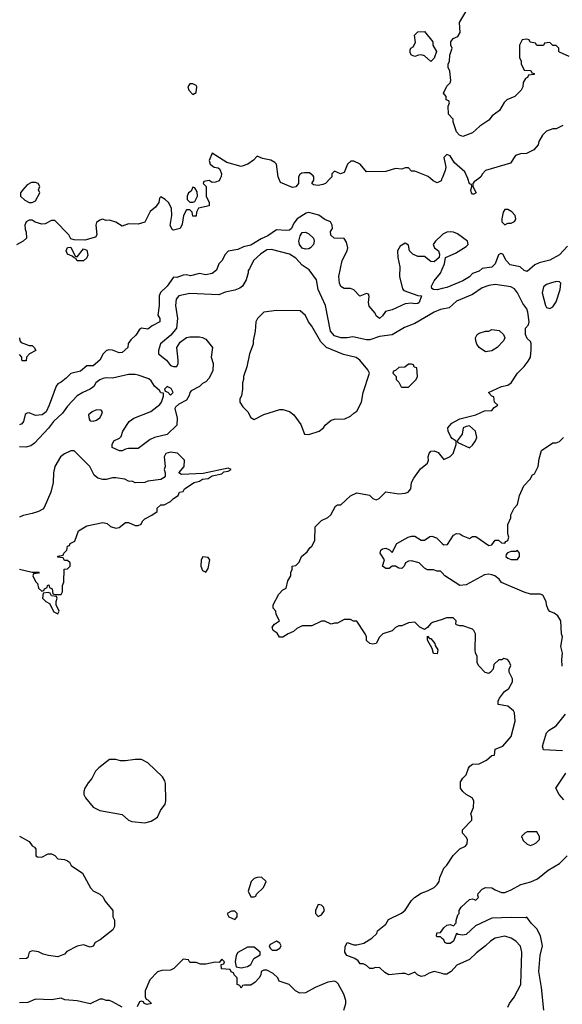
# Model space of a CAD drawing. Header units: inches. Extents: x 2380053 to 2584298, y 380219 to 546618.
# Tile 281 of 656: x 2447372 to 2450748, y 534866 to 540987. Entities that reach past the tile are written whole.
import ezdxf

# ---------------------------------------------------------------- set-up
doc = ezdxf.new("R2010")
doc.units = ezdxf.units.IN
doc.header["$MEASUREMENT"] = 0
for name, color, linetype in [('C4543', 7, 'Continuous'), ('C4544', 7, 'Continuous'), ('C4553', 7, 'Continuous'), ('C4554', 7, 'Continuous')]:
    doc.layers.add(name, color=color, linetype=linetype)

msp = doc.modelspace()

# ---------------------------------------------------------------- linework, layer by layer
at = {"layer": 'C4543', "color": 2}
for points, elevation in [([(2448620.3, 540000), (2448614, 539986), (2448590, 539977.2), (2448570, 539975.3), (2448550, 539988), (2448518, 539982), (2448514, 539970), (2448532, 539950), (2448531.3, 539890), (2448551.3, 539850), (2448551.3, 539830), (2448484.7, 539815.3), (2448472, 539790), (2448470, 539766), (2448450, 539766), (2448446, 539790), (2448430, 539806), (2448410, 539806), (2448392, 539770), (2448383.5, 539716.5), (2448370, 539689), (2448330, 539678), (2448322, 539682), (2448308.7, 539708.7), (2448318, 539770), (2448316.4, 539816.4), (2448298, 539850), (2448278, 539870), (2448250, 539886), (2448242, 539878), (2448238, 539850), (2448218, 539822), (2448184.7, 539795.3), (2448150.9, 539729.1), (2448110, 539715.3), (2448050, 539718), (2448010, 539704), (2447970, 539728.7), (2447930, 539742), (2447910, 539738), (2447887.3, 539747.3), (2447870, 539742), (2447850, 539726), (2447846, 539710), (2447851.3, 539650), (2447844.7, 539635.3), (2447776.4, 539616.4), (2447710, 539618), (2447690, 539626), (2447678, 539650), (2447590, 539738), (2447570, 539738), (2447530, 539718), (2447510, 539715.3), (2447469.3, 539729.3), (2447450, 539742), (2447430, 539742), (2447412, 539730), (2447404.7, 539710), (2447405.4, 539685.4), (2447412.7, 539667.3), (2447414, 539630), (2447394, 539610), (2447351.6, 539588.4)], 54), ([(2449106.6, 540000), (2449106, 539970), (2449090, 539949), (2449070, 539944), (2448995.3, 539975.3), (2448983.9, 540000)], 54), ([(2449304, 540000), (2449274, 539970), (2449258, 539962), (2449230, 539957.2), (2449200.9, 539960.9), (2449189.2, 539970), (2449201.2, 539990), (2449201.2, 540000)], 54), ([(2449999.4, 540000), (2449994, 539986), (2449970, 539974), (2449945.2, 539985.2), (2449928, 540000)], 54), ([(2450000, 539649.3), (2449958, 539610), (2449944.7, 539590), (2449952, 539570), (2449978, 539550), (2449984.7, 539530), (2449982, 539510), (2449950, 539482), (2449930, 539484), (2449890, 539515.3), (2449850, 539515.3), (2449818, 539530), (2449798, 539550), (2449790, 539586), (2449770, 539598), (2449739.6, 539580.4), (2449722, 539550), (2449724.7, 539510), (2449738, 539450), (2449734, 539390), (2449754.4, 539314.4), (2449763, 539303), (2449850, 539272), (2449871.1, 539271.1), (2449858, 539230), (2449850, 539224), (2449830, 539221.2), (2449810, 539225.2), (2449770, 539221.2), (2449690, 539184), (2449647.1, 539172.9), (2449630, 539146), (2449610, 539129), (2449590, 539146), (2449583.1, 539163.1), (2449546.6, 539206.6), (2449541.2, 539230), (2449546, 539266), (2449542, 539282), (2449530, 539286), (2449488.4, 539268.4), (2449450, 539308), (2449430, 539315.3), (2449390, 539315.3), (2449369.4, 539329.4), (2449361.2, 539350), (2449357.2, 539390), (2449379, 539490), (2449409, 539550), (2449414, 539570), (2449404.7, 539604.7), (2449390, 539628), (2449329.1, 539629.1), (2449307.3, 539647.3), (2449306, 539670), (2449318, 539690), (2449315.3, 539710), (2449306, 539730), (2449270, 539746), (2449232.5, 539772.5), (2449171.1, 539788.9), (2449155.3, 539784.7), (2449098, 539750), (2449076.8, 539723.2), (2449062.8, 539690), (2449050, 539679.3), (2449030, 539676.2), (2448970, 539680.7), (2448916.7, 539643.3), (2448874.6, 539625.4), (2448810, 539586.6), (2448764.5, 539575.5), (2448730, 539559), (2448670, 539548.7), (2448650, 539528), (2448630, 539488), (2448611, 539469), (2448596, 539430), (2448570, 539409.3), (2448530, 539401.2), (2448490, 539409.2), (2448434.6, 539394.6), (2448410, 539401.2), (2448390, 539399), (2448350, 539384), (2448330, 539386), (2448290.5, 539330), (2448248.9, 539291.1), (2448239.3, 539270), (2448239.1, 539210), (2448230.7, 539150.7), (2448244.7, 539130), (2448244.7, 539110), (2448196, 539084), (2448170, 539064), (2448130, 539068.7), (2448118, 539062), (2448093.7, 539026.3), (2448062.8, 538997.2), (2448046, 538974), (2448044.7, 538950), (2448010, 538919), (2447990, 538917.2), (2447950, 538933.2), (2447924.5, 538935.5), (2447910.7, 538929.3), (2447891.3, 538910), (2447871.3, 538870), (2447830, 538835.3), (2447790, 538835.3), (2447750, 538802), (2447690, 538788), (2447662, 538758), (2447630, 538733.2), (2447610, 538724), (2447598.8, 538710), (2447556, 538590), (2447536, 538550), (2447511.3, 538530), (2447470, 538526.6), (2447430, 538544), (2447418, 538542), (2447407.1, 538532.9), (2447396, 538490), (2447385.4, 538474.6), (2447370, 538469)], 58), ([(2450000, 539187.7), (2449990, 539185.6), (2449950.8, 539170), (2449830, 539098.7), (2449766.6, 539073.4), (2449690, 539028), (2449610, 539017), (2449550, 538998), (2449530, 538998), (2449444.5, 539015.5), (2449410, 539009.4), (2449370, 539009.6), (2449330, 539022.9), (2449305.6, 539050), (2449275.1, 539210), (2449229.2, 539310), (2449219, 539370), (2449172.7, 539432.7), (2449130, 539462), (2449090, 539504), (2449050, 539529), (2448938, 539558), (2448910, 539556), (2448870, 539529), (2448826.8, 539490), (2448802, 539438), (2448792.7, 539427.3), (2448792.7, 539412.7), (2448780.7, 539370), (2448758.8, 539330), (2448742, 539318), (2448710, 539306), (2448650, 539293.2), (2448610, 539277.2), (2448430, 539285.2), (2448362, 539270), (2448344.7, 539250), (2448340.7, 539210), (2448354.8, 539130), (2448346.8, 539070), (2448313.4, 539026.6), (2448247.5, 538972.5), (2448234.8, 538930), (2448236, 538910), (2448284.7, 538870), (2448310, 538838), (2448330, 538831), (2448348.7, 538831.3), (2448357.2, 538850), (2448359, 538870), (2448349, 538950), (2448370, 538982), (2448409.3, 539010.7), (2448430, 539016), (2448490, 539016), (2448510, 539011.3), (2448530, 539002), (2448570.8, 538950), (2448564, 538890), (2448575.5, 538850), (2448572.8, 538807.2), (2448550, 538758), (2448530, 538735.3), (2448510, 538725.2), (2448490, 538706.6), (2448439.8, 538680.2), (2448431, 538670), (2448426, 538650), (2448410, 538622), (2448362, 538598), (2448342, 538578), (2448338, 538570), (2448351, 538510), (2448350, 538466), (2448290, 538409.2), (2448210.7, 538389.3), (2448183.5, 538376.5), (2448110, 538322), (2448050, 538322), (2448030, 538318), (2448010, 538306), (2447992, 538308), (2447948, 538328), (2447947.3, 538347.3), (2447958, 538370), (2447994, 538386), (2448003.1, 538396.9), (2448014, 538430), (2448054, 538490), (2448082, 538510), (2448188.9, 538551.1), (2448244.7, 538595.3), (2448255.3, 538610), (2448267.3, 538647.3), (2448266, 538666), (2448250, 538668), (2448242, 538682), (2448210, 538709), (2448190, 538742), (2448175.1, 538755.1), (2448110, 538778), (2448090, 538782), (2448050, 538780.9), (2447950, 538759.3), (2447910, 538761.2), (2447890, 538757.2), (2447870.6, 538749.4), (2447846, 538730), (2447832.8, 538707.2), (2447811.3, 538690), (2447764.7, 538670), (2447730.6, 538649.4), (2447670, 538585.2), (2447638.7, 538541.3), (2447581.6, 538490), (2447551.9, 538448.1), (2447464.9, 538355.1), (2447442.4, 538337.6), (2447410, 538329.4), (2447370, 538332.3)], 62), ([(2450000, 539315.6), (2449968.9, 539308.9), (2449946, 539310), (2449936.4, 539316.4), (2449934, 539330), (2449950, 539364.7), (2449990, 539412), (2450000, 539436.2)], 58), ([(2447371.3, 539010), (2447372, 538990), (2447381, 538981), (2447430, 538962), (2447450, 538962), (2447462, 538950), (2447472, 538930), (2447434, 538910), (2447414, 538890), (2447412.7, 538867.3), (2447390, 538866), (2447386, 538870), (2447386, 538890), (2447370, 538906)], 54), ([(2447370, 537571), (2447450, 537552), (2447492.7, 537552.7), (2447490, 537546), (2447458, 537542), (2447454, 537530), (2447470, 537494), (2447482, 537482), (2447490, 537454), (2447510, 537434), (2447522, 537438), (2447526, 537450), (2447542, 537458), (2447546, 537470), (2447554, 537474), (2447558, 537458), (2447574, 537450), (2447578, 537418), (2447590, 537414), (2447630, 537414), (2447638, 537430), (2447638, 537470), (2447646, 537490), (2447648.4, 537571.6), (2447670, 537574), (2447686, 537590), (2447686, 537610), (2447670, 537626), (2447650, 537626), (2447642, 537642), (2447610, 537646), (2447608.4, 537651.6), (2447642, 537658), (2447646, 537670), (2447666, 537690), (2447670, 537714), (2447682, 537718), (2447686, 537730), (2447714.6, 537745.4), (2447738, 537810), (2447790, 537840.7), (2447890, 537861), (2447916, 537856), (2447936.9, 537836.9), (2447970, 537826), (2447990, 537831.3), (2448030, 537862), (2448050, 537862), (2448090, 537842), (2448110, 537842), (2448128.7, 537851.3), (2448135.3, 537870), (2448150, 537884.7), (2448193.6, 537906.4), (2448228, 537930), (2448228, 537950), (2448250, 537972), (2448270, 537972), (2448310, 537992), (2448329, 538011), (2448358, 538030), (2448366, 538050), (2448390, 538054), (2448398, 538070), (2448458, 538110), (2448490, 538118), (2448509.3, 538130.7), (2448544.7, 538135.3), (2448570, 538151.3), (2448630, 538164.7), (2448643.1, 538176.9), (2448670, 538181), (2448688, 538190), (2448670, 538199), (2448513.7, 538166.3), (2448379, 538159), (2448362, 538170), (2448395.3, 538210), (2448398, 538250), (2448352.9, 538292.9), (2448310, 538299), (2448282, 538290), (2448271.3, 538270), (2448278, 538210), (2448271.3, 538190), (2448278, 538170), (2448278, 538150), (2448270, 538142), (2448250.5, 538129.5), (2448170, 538118), (2448150, 538109.2), (2448090, 538108), (2448076.4, 538116.4), (2448050, 538118), (2448026, 538130), (2447970, 538139), (2447950, 538139), (2447909.1, 538129.1), (2447889.1, 538129.1), (2447858, 538138), (2447836.4, 538156.4), (2447808, 538210), (2447710, 538306), (2447690, 538308), (2447650, 538288.7), (2447626, 538270), (2447591.3, 538210), (2447582.8, 538170), (2447581, 538110), (2447566, 538050), (2447524.5, 537955.5), (2447515.2, 537944.8), (2447490, 537929.4), (2447450, 537917.2), (2447394, 537906), (2447370, 537895.3)], 66), ([(2450000, 537259.1), (2449940.5, 537239.5), (2449927.9, 537232.1), (2449910, 537208), (2449890, 537195.3), (2449862, 537210), (2449830, 537242), (2449790, 537238), (2449750, 537218), (2449730, 537218), (2449710, 537208), (2449690, 537188.7), (2449631.1, 537168.9), (2449611.1, 537148.9), (2449590.7, 537109.3), (2449570, 537104), (2449550, 537108.7), (2449530, 537128), (2449529, 537150), (2449522, 537170), (2449470, 537248), (2449448.4, 537248.4), (2449430, 537258), (2449390, 537258), (2449350, 537235.3), (2449330, 537235.3), (2449310, 537228.7), (2449270, 537248), (2449250, 537248), (2449190, 537218), (2449130, 537218), (2449096.9, 537203.1), (2449076.3, 537183.7), (2449042, 537170), (2449010, 537148), (2448988.9, 537148.9), (2448973.2, 537173.2), (2448948.7, 537190), (2448942, 537210), (2448958, 537230), (2448988, 537250), (2448968, 537290), (2448966, 537310), (2448948.4, 537328.4), (2448948.7, 537350), (2448984.7, 537415.3), (2449010, 537442), (2449030, 537454), (2449040.4, 537499.6), (2449058, 537530), (2449058, 537550), (2449068, 537570), (2449068, 537590), (2449090, 537594), (2449110, 537614), (2449126, 537650), (2449160.4, 537679.6), (2449176.4, 537703.6), (2449190, 537714), (2449208, 537750), (2449210, 537834), (2449250, 537874), (2449290, 537892), (2449308, 537910), (2449336.4, 537963.6), (2449350, 537972), (2449370, 537972), (2449430, 538026.8), (2449470, 538046), (2449548.4, 538031.6), (2449570, 538011.3), (2449590, 538002.8), (2449608, 538010), (2449650, 538052), (2449730, 538040.7), (2449770, 538042.8), (2449789.4, 538050.6), (2449805.2, 538070), (2449809.3, 538110.7), (2449823.2, 538136.8), (2449865.6, 538194.4), (2449908.9, 538231.1), (2449915.3, 538250), (2449914, 538270), (2449919, 538290), (2449930, 538304.7), (2449950, 538306), (2449976, 538296), (2450000, 538266.4)], 62), ([(2450000, 537548), (2449990, 537558), (2449970, 537558), (2449947.3, 537567.3), (2449910, 537568), (2449890, 537578), (2449858, 537610), (2449810, 537624), (2449790, 537622), (2449772, 537610), (2449764.7, 537590), (2449750, 537575.3), (2449730, 537577.2), (2449710, 537589.2), (2449690, 537589), (2449670, 537575.3), (2449650, 537575.3), (2449629.4, 537589.4), (2449642, 537630), (2449615.3, 537670), (2449618, 537690), (2449630, 537698), (2449650, 537702), (2449672, 537692), (2449690, 537674), (2449718, 537730), (2449788, 537770), (2449810, 537776), (2449830, 537776), (2449870, 537751.3), (2449890, 537751.3), (2449924.7, 537775.3), (2449936.9, 537776.9), (2449965.4, 537765.4), (2450000, 537731.7)], 58), ([(2447370, 535911.3), (2447430, 535878), (2447450, 535852), (2447463.6, 535843.6), (2447472, 535830), (2447472, 535790), (2447482.8, 535782.8), (2447510, 535781), (2447550, 535802), (2447570, 535802), (2447590, 535792), (2447610, 535771.3), (2447650, 535766), (2447670, 535758), (2447682, 535750), (2447692, 535730), (2447762, 535682), (2447812, 535590), (2447830, 535572), (2447871.1, 535551.1), (2447891.1, 535531.1), (2447902, 535510), (2447952, 535450), (2447952, 535410), (2447962, 535390), (2447962, 535350), (2447952, 535330), (2447873.7, 535266.3), (2447842, 535250), (2447830, 535228), (2447810, 535222), (2447770, 535235.3), (2447730, 535228), (2447666.4, 535193.6), (2447650, 535178), (2447610, 535162), (2447551.3, 535168.7), (2447518, 535178), (2447490, 535193.2), (2447450, 535199), (2447432, 535190), (2447422, 535158), (2447414, 535150), (2447370, 535149.2)], 62), ([(2450000, 535056.5), (2449950, 535069), (2449919.8, 535060.2), (2449890, 535042), (2449870, 535038), (2449846, 535050), (2449830, 535066), (2449790, 535048.7), (2449770, 535058), (2449750, 535058), (2449668.4, 535048.4), (2449643.1, 535063.1), (2449612.9, 535092.9), (2449586, 535094), (2449570, 535088), (2449550, 535088), (2449530, 535108), (2449510, 535118), (2449490, 535118), (2449477.2, 535137.2), (2449458, 535150), (2449408, 535170), (2449395.3, 535190), (2449396.4, 535223.6), (2449409.1, 535250.9), (2449450, 535236), (2449470, 535234.8), (2449512.9, 535247.1), (2449563.1, 535276.9), (2449593.6, 535306.4), (2449598, 535322), (2449650, 535364.7), (2449666, 535394), (2449746.6, 535433.4), (2449769.4, 535450.6), (2449810, 535512), (2449828, 535530), (2449870, 535558), (2449910, 535571.3), (2449950, 535591.3), (2449970, 535611.3), (2449981.2, 535630), (2449986.3, 535653.7), (2450000, 535687.4)], 62), ([(2450000, 535276), (2449990, 535286), (2449970, 535286), (2449966, 535290), (2449967.3, 535307.3), (2449970, 535311.3), (2449990, 535312), (2450000, 535327)], 58), ([(2449389, 534830), (2449402, 534870), (2449401.2, 534890), (2449389.3, 534930), (2449353.8, 534993.8), (2449343.2, 535003.2), (2449330, 535009.2), (2449290, 535003.7), (2449211.3, 534970), (2449150, 534937.2), (2449114.6, 534934.6), (2449088.9, 534948.9), (2449048.9, 534988.9), (2448986, 535010), (2448978, 535030), (2448950, 535058), (2448910, 535078), (2448890, 535078), (2448874, 535070), (2448872, 535050), (2448862, 535030), (2448836.9, 535003.1), (2448810, 534986), (2448770, 534986), (2448758, 534982), (2448750, 534966), (2448742, 534982), (2448726, 534990), (2448726, 535030), (2448706, 535050), (2448702, 535062), (2448687.3, 535067.3), (2448682, 535082), (2448627.3, 535087.3), (2448626, 535114), (2448642, 535118), (2448646, 535130), (2448630, 535146), (2448614, 535126), (2448588, 535128), (2448530, 535116), (2448496.4, 535116.4), (2448470, 535126), (2448430, 535126), (2448422, 535142), (2448390, 535146), (2448331.6, 535088.4), (2448310, 535078), (2448256.4, 535076.4), (2448230, 535068), (2448182, 535018), (2448152, 534950), (2448152.7, 534912.7), (2448158, 534898), (2448170, 534894), (2448191.3, 534870), (2448164.7, 534864.7), (2448146, 534870), (2448142, 534882), (2448130, 534886), (2448118, 534882), (2448102, 534850)], 66), ([(2448010, 534848.7), (2447950, 534882), (2447930, 534888.7), (2447909.1, 534889.1), (2447890, 534898), (2447870, 534898), (2447810, 534869.2), (2447730, 534886.6), (2447653.2, 534893.2), (2447630, 534904), (2447570, 534893.2), (2447470, 534898), (2447423.6, 534876.4), (2447370, 534875.3)], 66)]:
    msp.add_lwpolyline(points, dxfattribs=dict(at, elevation=elevation))
for points, elevation in [([(2447470, 539975.3), (2447444.7, 539975.3), (2447419.6, 539960.4), (2447390, 539928), (2447378, 539910), (2447378, 539890), (2447404.5, 539864.5), (2447430, 539851.3), (2447450, 539851.3), (2447470, 539862), (2447498, 539910), (2447488.7, 539930), (2447498, 539950), (2447486, 539970)], 54), ([(2448450, 539946), (2448438, 539922), (2448422, 539910), (2448414, 539890), (2448414, 539870), (2448430, 539854), (2448450, 539854), (2448462, 539858), (2448478, 539890), (2448476.4, 539916.4), (2448462, 539942)], 54), ([(2449150, 539560.5), (2449130, 539566.6), (2449113.6, 539590), (2449109.5, 539610.5), (2449112, 539628), (2449116, 539644), (2449130, 539664.7), (2449150, 539666), (2449170, 539656), (2449201, 539630), (2449204, 539610), (2449199.1, 539590), (2449182, 539570), (2449170, 539563)], 58), ([(2447730, 539514), (2447770, 539562), (2447790, 539554), (2447796.9, 539523.1), (2447790, 539506), (2447770, 539488.7), (2447728.9, 539488.9), (2447722, 539502), (2447710, 539506), (2447698, 539518), (2447668.9, 539528.9), (2447662, 539550), (2447670, 539572), (2447690, 539574), (2447718, 539518)], 54), ([(2448970, 539179), (2448890, 539168.7), (2448852, 539130), (2448842, 539110), (2448838, 539050), (2448824.7, 538990), (2448824.7, 538970), (2448801, 538910), (2448784.7, 538830), (2448764.7, 538770), (2448764.7, 538750), (2448758, 538730), (2448758, 538690), (2448751.1, 538648.9), (2448742, 538630), (2448742, 538610), (2448759.6, 538579.6), (2448792, 538550), (2448810, 538514), (2448830, 538502), (2448890, 538532), (2448990, 538564.7), (2449010, 538564.7), (2449050, 538551.3), (2449078, 538530), (2449121, 538470), (2449144.7, 538410), (2449170, 538408), (2449235.3, 538430), (2449262, 538450), (2449273.2, 538466.8), (2449310, 538498), (2449330, 538504.7), (2449394.6, 538505.4), (2449430, 538522), (2449450, 538542), (2449470, 538554), (2449498, 538610), (2449508.7, 538670), (2449548, 538790), (2449538, 538810), (2449488.7, 538870), (2449466.3, 538886.3), (2449385.6, 538905.6), (2449281.2, 538950), (2449245.4, 538985.4), (2449190, 539082), (2449168.7, 539110), (2449150, 539148), (2449116.4, 539176.4)], 66), ([(2449810, 538846), (2449790, 538846), (2449767.3, 538827.3), (2449730, 538826), (2449710, 538806), (2449698, 538802), (2449694, 538790), (2449714, 538770), (2449714, 538750), (2449730, 538734), (2449745.4, 538705.4), (2449750, 538702), (2449790, 538702), (2449838, 538750), (2449848, 538770), (2449842, 538822), (2449827.3, 538827.3), (2449822, 538842)], 66), ([(2448290, 538706), (2448274, 538690), (2448278, 538678), (2448292.7, 538672.7), (2448310, 538654), (2448326, 538670), (2448314.6, 538694.6)], 62), ([(2447850, 538562), (2447822, 538550), (2447801, 538530), (2447803.6, 538503.6), (2447810, 538494), (2447830, 538492), (2447850, 538498), (2447870, 538512), (2447882, 538530), (2447888, 538550), (2447879, 538559)], 66), ([(2448511.3, 537648.7), (2448501, 537630), (2448498.8, 537590), (2448510, 537562), (2448530, 537552), (2448544.7, 537575.3), (2448555.3, 537630), (2448544, 537644)], 66), ([(2447550, 537426), (2447518, 537422), (2447514, 537390), (2447534, 537370), (2447558, 537358), (2447585.4, 537305.4), (2447610, 537294), (2447618, 537310), (2447598, 537350), (2447598, 537370), (2447606, 537390), (2447602, 537402), (2447570, 537406), (2447562, 537422)], 66), ([(2449921, 537141), (2449930, 537141), (2449955.5, 537110), (2449957.3, 537097.3), (2449973, 537070), (2449970, 537044), (2449947.3, 537047.3), (2449938.6, 537078.6), (2449909.2, 537130), (2449910, 537154)], 62), ([(2448130, 536388.7), (2448090, 536388.7), (2448030, 536379), (2448000.2, 536380.2), (2447970, 536388.7), (2447931.6, 536388.4), (2447863.5, 536336.5), (2447844.5, 536315.5), (2447821, 536270), (2447798, 536242), (2447778, 536210), (2447771, 536190), (2447771.3, 536170), (2447781, 536150), (2447830, 536091), (2447870.6, 536070.6), (2448010, 536046), (2448050, 536011), (2448070, 536002.8), (2448150, 535994.8), (2448190, 536004), (2448229, 536030), (2448248.7, 536070), (2448277.2, 536110), (2448281.2, 536130), (2448278.6, 536238.6), (2448276, 536256), (2448260.2, 536280.2), (2448170, 536368)], 66), ([(2448876.4, 535656.4), (2448850, 535655.3), (2448830, 535648.7), (2448811.3, 535630), (2448794, 535570), (2448810, 535534), (2448830, 535534), (2448842, 535538), (2448846, 535550), (2448888.4, 535591.6), (2448906, 535630)], 66), ([(2448710, 535446), (2448690, 535446), (2448662, 535430), (2448674, 535410), (2448710, 535394), (2448726, 535410), (2448726, 535430)], 66), ([(2449230, 535486), (2449212, 535450), (2449212, 535430), (2449230, 535412), (2449250, 535422), (2449268, 535450), (2449262, 535470), (2449250, 535482)], 66), ([(2448830, 535222), (2448790, 535222), (2448730, 535188), (2448718, 535170), (2448712, 535130), (2448718, 535098), (2448750, 535092), (2448790, 535102), (2448810, 535114), (2448829.2, 535150.8), (2448867.3, 535172.7), (2448868, 535190)], 66), ([(2448970, 535258), (2448930, 535238), (2448924.7, 535230), (2448930, 535214), (2448942, 535202), (2448970, 535202), (2448990, 535214), (2448998, 535230), (2448990, 535246)], 66)]:
    msp.add_lwpolyline(points, close=True, dxfattribs=dict(at, elevation=elevation))
at = {"layer": 'C4544', "color": 2}
for points, elevation in [([(2449930, 540728), (2449890, 540762), (2449870, 540768), (2449852.7, 540767.3), (2449830, 540758), (2449810, 540766), (2449800.4, 540780.4), (2449800.4, 540799.6), (2449806, 540810), (2449820.4, 540819.6), (2449834.6, 540845.4), (2449828.4, 540891.6), (2449848.4, 540911.6), (2449890, 540914), (2449942, 540850), (2449942, 540830), (2449964.7, 540790), (2449950.9, 540749.1)], 50), ([(2448450, 540588), (2448430, 540588), (2448418, 540570), (2448424.7, 540550), (2448450, 540522), (2448470, 540534), (2448474, 540570), (2448470, 540578)], 54)]:
    msp.add_lwpolyline(points, close=True, dxfattribs=dict(at, elevation=elevation))
at = {"layer": 'C4544', "color": 2, "elevation": 54}
for points in [[(2448983.9, 540000), (2448979.3, 540010), (2448969.2, 540090), (2448960.2, 540100.2), (2448933.8, 540113.8), (2448883.7, 540123.7), (2448850, 540138), (2448826.4, 540113.6), (2448792, 540090), (2448750, 540075.3), (2448660.2, 540100.2), (2448570, 540158), (2448551.6, 540111.6), (2448558, 540090), (2448582, 540070), (2448606, 540066), (2448618, 540058), (2448626.8, 540030), (2448626.4, 540013.6), (2448620.3, 540000)], [(2449928, 540000), (2449912.9, 540012.9), (2449830, 540046), (2449810, 540046), (2449790, 540066), (2449770, 540066), (2449750, 540058), (2449710, 540062), (2449650, 540042.7), (2449530, 540042), (2449490, 540089), (2449450, 540108.7), (2449431.6, 540108.4), (2449411, 540089), (2449390, 540038), (2449368.7, 540028.7), (2449330, 540046), (2449314, 540030), (2449314, 540010), (2449304, 540000)], [(2449201.2, 540000), (2449201.2, 540010), (2449197, 540017), (2449174.5, 540034.5), (2449143.7, 540036.3), (2449126.7, 540033.3), (2449115.2, 540024.8), (2449106.8, 540010), (2449106.6, 540000)], [(2450000, 540001.5), (2449999.4, 540000)]]:
    msp.add_lwpolyline(points, dxfattribs=at)
at = {"layer": 'C4553', "color": 2}
for points, elevation in [([(2450227.7, 540000), (2450199.6, 539980.4), (2450192, 539970), (2450192, 539950), (2450212, 539910), (2450198, 539902), (2450190, 539902), (2450182, 539910), (2450178, 539930), (2450186, 539950), (2450182, 539962), (2450170, 539966), (2450160.3, 540000)], 54), ([(2450000, 539436.2), (2450014, 539470), (2450022, 539510), (2450083.2, 539536.8), (2450150, 539578), (2450162, 539590), (2450158, 539610), (2450095.9, 539655.9), (2450070, 539666), (2450050, 539669.3), (2450030, 539666), (2450005.5, 539654.5), (2450000, 539649.3)], 58), ([(2450780.9, 539579.1), (2450730, 539525.2), (2450670, 539493.2), (2450604.5, 539475.5), (2450576.8, 539463.2), (2450530, 539422), (2450510, 539428), (2450486, 539450), (2450423.2, 539463.2), (2450399, 539490), (2450378, 539530), (2450365.4, 539534.6), (2450350, 539526), (2450330.5, 539469.5), (2450310.5, 539449.5), (2450250, 539441.2), (2450230, 539424), (2450190, 539409.2), (2450170, 539389), (2450130, 539364), (2450030, 539322), (2450000, 539315.6)], 58), ([(2450000, 538266.4), (2450010, 538254), (2450050, 538272), (2450068, 538290), (2450087.3, 538347.3), (2450087.3, 538367.3), (2450063.1, 538383.1), (2450054.6, 538394.6), (2450038, 538430), (2450035.3, 538450), (2450061.2, 538478.8), (2450110, 538506.8), (2450210, 538530.8), (2450264.7, 538555.3), (2450310, 538558), (2450323.1, 538576.9), (2450346, 538590), (2450326, 538610), (2450322, 538642), (2450310, 538646), (2450288, 538670), (2450370, 538706), (2450410, 538714.8), (2450429.6, 538730.4), (2450469.5, 538790.5), (2450510, 538831.3), (2450534.8, 538865.2), (2450549, 538890), (2450554.6, 538934.6), (2450554.6, 538974.6), (2450550, 538986), (2450530, 539006), (2450518, 539030), (2450518, 539070), (2450538, 539090), (2450542, 539110), (2450533.2, 539170), (2450526.6, 539190), (2450503.1, 539223.1), (2450469.3, 539290), (2450450, 539313.2), (2450427.2, 539327.2), (2450330, 539341.2), (2450290, 539335.1), (2450250, 539319.5), (2450190, 539278.4), (2450090, 539237), (2450043.1, 539196.9), (2450000, 539187.7)], 62), ([(2450000, 537731.7), (2450010, 537722), (2450034.6, 537725.4), (2450070, 537782), (2450090, 537794), (2450110, 537791.3), (2450130, 537778), (2450170, 537762), (2450190, 537774), (2450210, 537774), (2450290, 537718), (2450310, 537722), (2450330, 537752), (2450351.6, 537751.6), (2450370, 537734), (2450390, 537732), (2450396.5, 537743.5), (2450408, 537750), (2450415.3, 537770), (2450408, 537790), (2450408.4, 537848.4), (2450428, 537890), (2450428, 537910), (2450448, 537950), (2450470, 537974), (2450482, 538030), (2450508, 538090), (2450548.4, 538131.6), (2450563.1, 538156.9), (2450575.3, 538164.7), (2450598, 538210), (2450603.1, 538256.9), (2450618, 538310), (2450690, 538356), (2450710, 538356), (2450730, 538364.7), (2450755.3, 538390)], 58), ([(2450748, 536968), (2450744, 537010), (2450748.7, 537050), (2450739, 537090), (2450748.7, 537150), (2450742, 537170), (2450738, 537250), (2450720.4, 537280.4), (2450698, 537298), (2450670, 537308.7), (2450660.2, 537320.2), (2450648.7, 537350), (2450648, 537370), (2450626, 537410), (2450610, 537415.3), (2450550, 537415.3), (2450510, 537428.7), (2450370, 537489), (2450355.3, 537510), (2450328.7, 537530), (2450310, 537537), (2450290, 537539.5), (2450264.7, 537535.3), (2450150, 537474), (2450110, 537469), (2450018, 537530), (2450000, 537548)], 58), ([(2450000, 535687.4), (2450010, 535712), (2450030, 535732), (2450069.1, 535790.9), (2450110, 535832), (2450146, 535850), (2450156.4, 535863.6), (2450158, 535890), (2450150, 535906), (2450128, 535930), (2450128, 535950), (2450186, 536010), (2450186, 536030), (2450178, 536050), (2450195.3, 536090), (2450198, 536130), (2450188, 536150), (2450149.4, 536169.4), (2450128.7, 536190), (2450115.3, 536210), (2450115.3, 536250), (2450128.9, 536271.1), (2450150, 536292), (2450165.2, 536334.8), (2450173.6, 536346.4), (2450190, 536358), (2450230, 536361), (2450275.5, 536384.5), (2450310, 536412), (2450326, 536414), (2450330, 536452), (2450378, 536470), (2450429.1, 536530.9), (2450453.6, 536626.4), (2450450, 536678), (2450444, 536690), (2450410, 536719), (2450348, 536730), (2450348, 536750), (2450358, 536770), (2450389.3, 536810.7), (2450415.3, 536830), (2450438, 536870), (2450438, 536890), (2450418, 536930), (2450418, 536950), (2450427.3, 536972.7), (2450418, 536998), (2450406, 537010), (2450384.7, 537015.3), (2450371.6, 537008.4), (2450352.7, 537007.3), (2450322, 536978), (2450318, 536950), (2450302, 536930), (2450290, 536922), (2450268.9, 536928.9), (2450228, 536970), (2450218, 536990), (2450218, 537030), (2450208, 537050), (2450206, 537070), (2450208, 537170), (2450198, 537190), (2450190, 537198), (2450130, 537218), (2450110, 537218), (2450090, 537226), (2450086, 537230), (2450088, 537250), (2450068.4, 537268.4), (2450028.4, 537268.4), (2450000, 537259.1)], 62), ([(2450750, 536441.2), (2450630, 536449), (2450624, 536470), (2450650, 536554), (2450666, 536570), (2450710, 536598), (2450768, 536670)], 58), ([(2450758, 536138), (2450728, 536170), (2450708, 536210), (2450770, 536302)], 58), ([(2450000, 535327), (2450010, 535342), (2450030, 535358), (2450050, 535362), (2450070, 535354), (2450087.3, 535372.7), (2450087.3, 535387.3), (2450098, 535422), (2450106, 535430), (2450106, 535450), (2450118, 535470), (2450170, 535518), (2450190, 535522), (2450210, 535514), (2450226, 535530), (2450222, 535542), (2450224.7, 535555.3), (2450250, 535582), (2450270, 535591.3), (2450310, 535591), (2450330, 535578), (2450370, 535562), (2450390, 535562), (2450430, 535578), (2450490, 535611), (2450552.9, 535627.1), (2450593.6, 535646.4), (2450660.2, 535699.8), (2450730, 535741), (2450779, 535790)], 58), ([(2450632.7, 534830), (2450618, 534970), (2450600.9, 535070), (2450609.3, 535170), (2450624, 535230), (2450611.5, 535291.5), (2450590, 535335.3), (2450554, 535370), (2450527.3, 535407.3), (2450516.9, 535403.1), (2450430, 535406.6), (2450310, 535400.9), (2450207.1, 535352.9), (2450150, 535300.9), (2450130, 535296), (2450100.2, 535300.2), (2450090, 535306), (2450070, 535258), (2450050, 535244), (2450030, 535244), (2450018, 535250), (2450010, 535266), (2450000, 535276)], 58), ([(2450408.4, 534848.4), (2450419, 534870), (2450449.4, 534910.6), (2450489, 534990), (2450495.1, 535190), (2450486.8, 535226.8), (2450458.9, 535258.9), (2450430, 535277.2), (2450390, 535289.2), (2450330, 535277.2), (2450301.1, 535258.9), (2450270, 535229.2), (2450213.2, 535186.8), (2450170, 535144), (2450090.7, 535109.3), (2450056, 535070), (2450030, 535054), (2450010, 535054), (2450000, 535056.5)], 62)]:
    msp.add_lwpolyline(points, dxfattribs=dict(at, elevation=elevation))
for points, elevation in [([(2450410, 539808), (2450390, 539808), (2450381, 539790), (2450371.3, 539750), (2450372, 539730), (2450390, 539712), (2450410, 539722), (2450430, 539722), (2450450, 539732), (2450456.5, 539743.5), (2450459, 539750), (2450454, 539770), (2450432.9, 539792.9)], 58), ([(2450710, 539359), (2450674, 539350), (2450650, 539342), (2450630, 539326), (2450622.8, 539290), (2450642.8, 539210), (2450650, 539198), (2450670, 539192), (2450690, 539202), (2450710, 539234), (2450735.3, 539310), (2450738, 539350), (2450730, 539358)], 62), ([(2450270, 538922), (2450230, 538948.7), (2450215.3, 538970), (2450209, 538990), (2450208.7, 539010), (2450218, 539030), (2450230, 539038), (2450270, 539051.3), (2450290, 539052), (2450310, 539062), (2450354.4, 539054.4), (2450382, 539030), (2450391.3, 539010), (2450382, 538990), (2450342, 538950), (2450310, 538928)], 62), ([(2450170, 538462), (2450150, 538459), (2450132, 538450), (2450124.7, 538410), (2450094, 538370), (2450098, 538358), (2450170, 538324.7), (2450190, 538342), (2450208.7, 538370), (2450215.3, 538390), (2450208, 538430)], 62), ([(2450470, 537688), (2450458, 537682), (2450430, 537680.9), (2450406.4, 537673.6), (2450398, 537662), (2450396, 537650), (2450410, 537638.8), (2450430, 537630.8), (2450470, 537632), (2450482, 537650), (2450482, 537670)], 58), ([(2450590, 535938), (2450530, 535938), (2450514, 535930), (2450494, 535910), (2450505.4, 535885.4), (2450530, 535862), (2450550, 535854), (2450570, 535862), (2450586, 535870), (2450606, 535890), (2450606, 535910)], 62)]:
    msp.add_lwpolyline(points, close=True, dxfattribs=dict(at, elevation=elevation))
at = {"layer": 'C4554', "color": 2}
for points, elevation in [([(2450790, 540758), (2450730, 540786), (2450726, 540790), (2450726, 540810), (2450710, 540826), (2450690, 540826), (2450670, 540846), (2450638, 540842), (2450630, 540826), (2450590, 540826), (2450582, 540842), (2450547.3, 540847.3), (2450542, 540862), (2450526, 540866), (2450498, 540862), (2450482, 540830), (2450482, 540750), (2450491.6, 540731.6), (2450492.7, 540712.7), (2450510, 540674), (2450551.6, 540671.6), (2450558, 540658), (2450572.7, 540652.7), (2450572.7, 540647.3), (2450538, 540642), (2450532, 540628), (2450518, 540622), (2450503.6, 540596.4), (2450502, 540570), (2450492, 540550), (2450452, 540510), (2450402, 540490), (2450386.4, 540473.6), (2450356.9, 540423.1), (2450312, 540390), (2450290, 540362), (2450234.4, 540325.6), (2450190, 540284), (2450130, 540262), (2450109.1, 540269.1), (2450089.3, 540289.3), (2450068, 540352), (2450068, 540368), (2450040.4, 540400.4), (2450038, 540450), (2450046, 540470), (2450042, 540482), (2450026, 540490), (2450026, 540510), (2450008, 540530), (2450030, 540574), (2450050, 540594), (2450055.3, 540610), (2450048.4, 540668.4), (2450038, 540690), (2450038, 540710), (2450046, 540730), (2450047.3, 540767.3), (2450062, 540810), (2450055.3, 540830), (2450055.3, 540850), (2450069.4, 540870.6), (2450097.2, 540882.8), (2450113.2, 540906.8), (2450108.7, 540970), (2450156, 541050)], 50), ([(2450750.9, 540329.1), (2450710.7, 540309.3), (2450690, 540308.7), (2450650, 540294), (2450624.7, 540270), (2450602, 540230), (2450598, 540210), (2450570, 540178), (2450524.7, 540155.3), (2450487.1, 540152.9), (2450456, 540144), (2450425.4, 540094.6), (2450271, 540049), (2450252, 540030), (2450242, 540010), (2450227.7, 540000)], 54), ([(2450160.3, 540000), (2450160.2, 540000.2), (2450140.9, 540040.9), (2450077.6, 540097.6), (2450050, 540142), (2450030, 540148.7), (2450011.3, 540130), (2450022.8, 540070), (2450018.8, 540050), (2450000, 540001.5)], 54)]:
    msp.add_lwpolyline(points, dxfattribs=dict(at, elevation=elevation))

doc.saveas('drawing.dxf')
